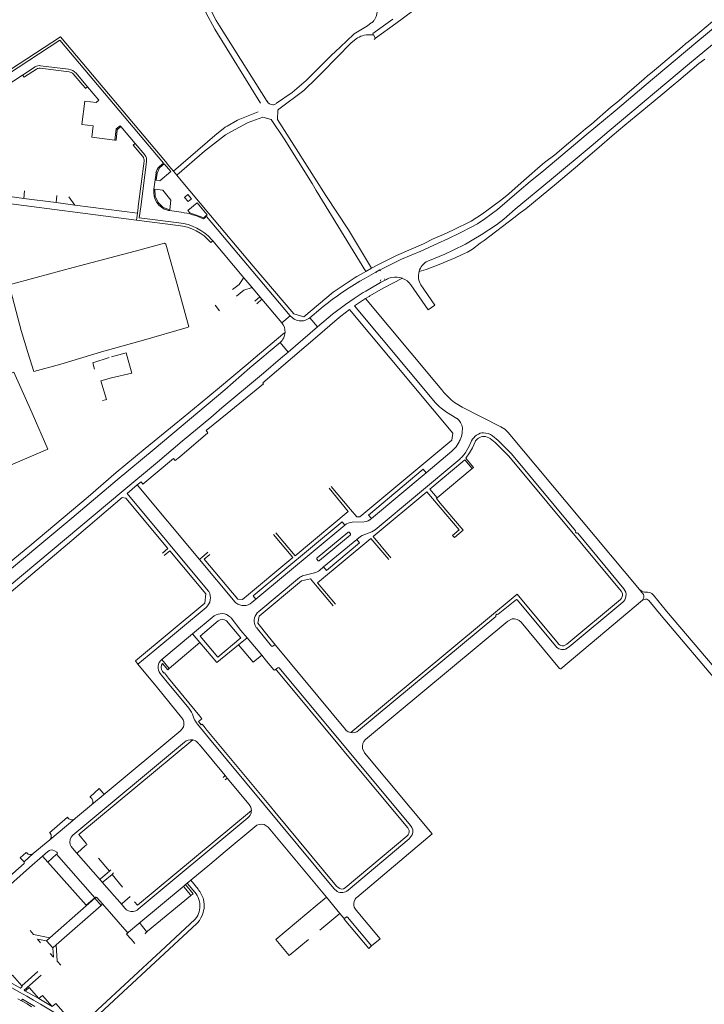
# Model space of a CAD drawing. Extents: x 145000 to 155000, y 457500 to 470000.
# Tile 287 of 548: x 148066 to 148358, y 465530 to 465950. Entities that reach past the tile are written whole.
import ezdxf

# ---------------------------------------------------------------- set-up
doc = ezdxf.new("R2010")
doc.units = 0
doc.header["$LTSCALE"] = 0.2
doc.header["$MEASUREMENT"] = 0
doc.layers.add('kant verharding', color=252, linetype='Continuous', lineweight=0)

msp = doc.modelspace()

# ---------------------------------------------------------------- linework, layer by layer
at = {"layer": 'kant verharding', "lineweight": 0}
for p, q in [((148225.33, 465949.8), (148216.74, 465943.62)), ((148151.43, 465946.88), (148171.68, 465914.74)), ((148214.48, 465946.94), (148216.14, 465948.17)), ((148217.94, 465941.64), (148226.54, 465947.94)), ((148216.74, 465943.62), (148217.08, 465943.04)), ((148217.08, 465943.04), (148217.82, 465941.81)), ((148217.31, 465941.18), (148217.94, 465941.64)), ((148217.82, 465941.81), (148217.94, 465941.64)), ((148200.67, 465935.86), (148205.57, 465940.45)), ((148067.4, 465925.91), (148072.77, 465929.41)), ((148073.35, 465928.49), (148068.23, 465925.16)), ((148087.18, 465927.27), (148074.84, 465928.87)), ((148075.07, 465929.94), (148086.97, 465928.42)), ((148067.4, 465925.91), (148059.9, 465921.03)), ((148093.08, 465921.61), (148089, 465926.45)), ((148090.21, 465926.7), (148095.05, 465920.95)), ((148190.32, 465925.58), (148191.07, 465926.33)), ((148094, 465920.53), (148093.08, 465921.61)), ((148095.05, 465920.95), (148099.87, 465915.22)), ((148099.87, 465915.22), (148098.72, 465914.23)), ((148159.34, 465906.81), (148167.91, 465910.33)), ((148163.54, 465905.67), (148169.92, 465908.04)), ((148106.73, 465898.2), (148107.35, 465903.01)), ((148107.35, 465903.01), (148108.99, 465904.36)), ((148108.99, 465904.36), (148109.31, 465903.98)), ((148109.31, 465903.98), (148115.37, 465896.8)), ((148106.73, 465898.2), (148107.24, 465898.13)), ((148115.37, 465896.8), (148119.55, 465891.85)), ((148118.73, 465891.14), (148115.38, 465895.08)), ((148116.74, 465869.85), (148119.2, 465889.28)), ((148120.24, 465888.93), (148117.75, 465869.72)), ((148127.46, 465888.34), (148125.81, 465886.92)), ((148127.77, 465888.1), (148130.58, 465884.78)), ((148129.83, 465887.22), (148128.28, 465889.05)), ((148131.72, 465884.97), (148129.83, 465887.22)), ((148124.29, 465884.22), (148123.39, 465877.26)), ((148130.58, 465884.78), (148125.92, 465880.87)), ((148131.72, 465884.97), (148133.16, 465883.26)), ((148135.08, 465880.97), (148133.16, 465883.26)), ((148146.85, 465866.96), (148135.08, 465880.97)), ((148031.91, 465874.96), (148116.01, 465864.05)), ((148061.96, 465874.09), (148067.88, 465873.33)), ((148067.88, 465873.33), (148068.16, 465876.5)), ((148067.88, 465873.33), (148081.63, 465871.55)), ((148081.63, 465871.55), (148081.92, 465874.64)), ((148087.05, 465874.02), (148089.72, 465870.52)), ((148081.63, 465871.55), (148086.66, 465870.9)), ((148086.66, 465870.9), (148089.72, 465870.52)), ((148089.72, 465870.52), (148116.39, 465867.09)), ((148116.39, 465867.09), (148116.69, 465869.44)), ((148116.69, 465869.44), (148116.74, 465869.85)), ((148146.09, 465866.31), (148141.83, 465871.39)), ((148116.01, 465864.05), (148116.39, 465867.09)), ((148130.04, 465868.11), (148135.01, 465867.45)), ((148144.6, 465864.58), (148145.83, 465865.57)), ((148145.83, 465865.57), (148181.53, 465823.3)), ((148116.01, 465864.05), (148133.77, 465861.79)), ((148147.62, 465854.48), (148148.48, 465855.21)), ((148148.04, 465855.73), (148148.48, 465855.21)), ((148148.48, 465855.21), (148161.81, 465839.41)), ((148209.95, 465840), (148212.86, 465841.66)), ((148212.86, 465841.66), (148213.83, 465842.21)), ((148213.04, 465838.98), (148218.11, 465841.86)), ((148213.83, 465842.21), (148216.2, 465843.55)), ((148218.11, 465841.86), (148219.79, 465842.82)), ((148218.25, 465841.55), (148218.11, 465841.86)), ((148219.79, 465842.82), (148219.99, 465842.43)), ((148239.6, 465843.08), (148236.51, 465842.12)), ((148161.81, 465839.41), (148165.17, 465835.41)), ((148199.87, 465833.3), (148209.32, 465839.58)), ((148213.04, 465838.98), (148211.21, 465838.08)), ((148220.3, 465837.56), (148222.07, 465838.52)), ((148221.78, 465838.97), (148222.07, 465838.52)), ((148222.07, 465838.52), (148222.56, 465838.79)), ((148165.17, 465835.41), (148168.62, 465831.34)), ((148166.38, 465829.48), (148168.62, 465831.34)), ((148168.62, 465831.34), (148169.48, 465830.32)), ((148187.35, 465822.79), (148199.87, 465833.3)), ((148213.72, 465830.65), (148215.19, 465831.5)), ((148213.74, 465833.79), (148215.46, 465834.83)), ((148215.19, 465831.5), (148215.57, 465831.73)), ((148149.52, 465827.85), (148151.43, 465825.42)), ((148167.25, 465828.43), (148169.48, 465830.32)), ((148169.48, 465830.32), (148177.97, 465820.27)), ((148208.9, 465827.47), (148213.72, 465830.65)), ((148208.9, 465827.47), (148243.47, 465786.17)), ((148177.97, 465820.27), (148181.53, 465823.3)), ((148187.35, 465822.79), (148183.07, 465824.08)), ((148189.96, 465822.43), (148194.55, 465826.34)), ((148250.89, 465773.21), (148206.89, 465825.89)), ((148193.13, 465818.57), (148189.96, 465822.43)), ((148178.4, 465815.4), (148179.35, 465816.18)), ((148180.71, 465807.73), (148193.13, 465818.57)), ((148164.37, 465801), (148177.26, 465811.87)), ((148177.26, 465811.87), (148180.71, 465807.73)), ((148113.97, 465798.82), (148112.48, 465804.32)), ((148154.59, 465781.55), (148170.12, 465794.29)), ((148246.2, 465791.73), (148247.13, 465790.6)), ((148101.42, 465787.07), (148102.68, 465787.4)), ((148103.11, 465787.62), (148102.68, 465787.4)), ((148217.75, 465731.98), (148253.83, 465762.14)), ((148259.77, 465758.6), (148256.44, 465762.58)), ((148216.2, 465736.75), (148239.56, 465756.25)), ((148244.23, 465745.59), (148259.17, 465758.11)), ((148259.77, 465758.6), (148259.17, 465758.11)), ((148116.32, 465751.1), (148111.93, 465747.44)), ((148111.93, 465747.44), (148146.57, 465705.97)), ((148142.78, 465719.36), (148116.32, 465751.1)), ((148206.33, 465739.83), (148198.12, 465749.7)), ((148199.05, 465750.45), (148207.23, 465740.66)), ((148239.88, 465748.25), (148216.88, 465729.09)), ((148241.13, 465749.27), (148244.23, 465745.59)), ((148183.61, 465720.93), (148206.33, 465739.83)), ((148213.11, 465735.4), (148207.96, 465735.19)), ((148204.86, 465733.96), (148166.92, 465702.42)), ((148175.39, 465730.74), (148183.61, 465720.93)), ((148193.09, 465720), (148206.16, 465730.89)), ((148206.87, 465730.8), (148207.18, 465730.44)), ((148174.44, 465729.96), (148182.66, 465720.14)), ((148215.96, 465728.29), (148193.24, 465709.37)), ((148207.12, 465729.72), (148194.06, 465718.83)), ((148209.89, 465727.88), (148195.78, 465716.13)), ((148223.54, 465719.27), (148215.96, 465728.29)), ((148216.88, 465729.09), (148224.48, 465720.04)), ((148146.41, 465722.38), (148144.68, 465720.94)), ((148144.08, 465720.44), (148142.78, 465719.36)), ((148142.78, 465719.36), (148158.04, 465701.16)), ((148144.68, 465720.94), (148144.08, 465720.44)), ((148144.86, 465719.48), (148147.23, 465721.47)), ((148159.14, 465702.42), (148144.86, 465719.48)), ((148193.33, 465718.91), (148193.03, 465719.28)), ((148195.78, 465716.13), (148194.01, 465714.67)), ((148185.5, 465711.59), (148168.09, 465697.11)), ((148191.97, 465713.63), (148187.29, 465712.45)), ((148192.35, 465708.53), (148199.88, 465699.55)), ((148193.24, 465709.37), (148200.8, 465700.32)), ((148330.56, 465706.52), (148331.41, 465705.45)), ((148165.16, 465700.93), (148166.92, 465702.42)), ((148332.44, 465703.1), (148331.89, 465701.93)), ((148332.66, 465702.28), (148331.89, 465701.93)), ((148145.64, 465698.89), (148123.74, 465680.64)), ((148149.16, 465695.27), (148139.9, 465687.56)), ((148167.58, 465689.69), (148167.25, 465690.1)), ((148126.76, 465676.62), (148139.9, 465687.56)), ((148142.97, 465683.91), (148139.9, 465687.56)), ((148159.47, 465682.94), (148163.12, 465685.95)), ((148169.38, 465678.49), (148163.12, 465685.95)), ((148116.6, 465674.73), (148123.74, 465680.64)), ((148129.86, 465672.78), (148142.97, 465683.91)), ((148175.25, 465682.75), (148205.1, 465646.75)), ((148115.52, 465676.04), (148116.6, 465674.73)), ((148126.76, 465676.62), (148129.86, 465672.78)), ((148169.38, 465678.49), (148171.46, 465675.96)), ((148116.6, 465674.73), (148124.91, 465664.55)), ((148175.8, 465672.02), (148175.39, 465672.51)), ((148175.8, 465672.02), (148203.24, 465639.04)), ((148128.55, 465667.73), (148126.11, 465670.71)), ((148138.29, 465655.85), (148128.55, 465667.73)), ((148129.68, 465668.71), (148142.99, 465652.51)), ((148124.91, 465664.55), (148135.15, 465651.99)), ((148140.41, 465651.71), (148140.13, 465652.45)), ((148145.26, 465647.52), (148145.45, 465647.28)), ((148145.45, 465647.28), (148173.1, 465613.98)), ((148091.42, 465602.01), (148139.93, 465642.33)), ((148134.84, 465646.39), (148102.54, 465619.45)), ((148136.39, 465641.42), (148088.76, 465601.69)), ((148153.8, 465627.15), (148142.63, 465640.59)), ((148203.24, 465639.04), (148205.18, 465636.72)), ((148212.38, 465638.7), (148213.29, 465636.89)), ((148213.29, 465636.89), (148242.16, 465602.3)), ((148153.8, 465627.15), (148152.92, 465626.33)), ((148154.71, 465626.05), (148153.78, 465625.29)), ((148154.71, 465626.05), (148153.8, 465627.15)), ((148164.08, 465614.79), (148154.71, 465626.05)), ((148099.99, 465621.67), (148096.14, 465618.13)), ((148101.78, 465619.6), (148099.99, 465621.67)), ((148096.14, 465618.13), (148096.25, 465618)), ((148096.25, 465618), (148096.86, 465617.34)), ((148096.77, 465614.63), (148102.54, 465619.45)), ((148096.77, 465614.63), (148090, 465608.98)), ((148173.1, 465613.98), (148175.02, 465611.67)), ((148086.56, 465609.38), (148078.9, 465602.75)), ((148086.84, 465609.05), (148086.56, 465609.38)), ((148090, 465608.98), (148089.63, 465608.68)), ((148078.93, 465599.71), (148089.63, 465608.68)), ((148153.84, 465594.8), (148166.45, 465605.31)), ((148170.47, 465606.25), (148172.1, 465605.14)), ((148172.1, 465605.14), (148196.98, 465575.27)), ((148078.9, 465602.75), (148079.14, 465602.54)), ((148094.65, 465598.06), (148091.42, 465602.01)), ((148078.93, 465599.71), (148071.95, 465593.91)), ((148068.07, 465590.31), (148071.95, 465593.91)), ((148069.16, 465594.18), (148068.95, 465594.36)), ((148075.88, 465592.85), (148070.36, 465587.96)), ((148075.88, 465592.85), (148078.17, 465594.83)), ((148078.18, 465590.27), (148075.88, 465592.85)), ((148078.18, 465590.27), (148081.86, 465593.57)), ((148098.19, 465575.05), (148081.86, 465593.57)), ((148090.22, 465594.28), (148100.57, 465582.53)), ((148147.23, 465589.28), (148153.84, 465594.8)), ((148070.36, 465587.96), (148040.92, 465561.9)), ((148099.77, 465591.91), (148104.38, 465586.4)), ((148139.09, 465582.5), (148147.23, 465589.28)), ((148104.38, 465586.4), (148100.62, 465583.11)), ((148105.54, 465585.03), (148101.79, 465581.8)), ((148104.38, 465586.4), (148105.07, 465586.95)), ((148105.54, 465585.03), (148106.22, 465585.6)), ((148110.06, 465579.5), (148105.54, 465585.03)), ((148101.14, 465581.84), (148100.57, 465582.53)), ((148101.14, 465581.84), (148109.85, 465571.99)), ((148116.93, 465564.03), (148136.34, 465580.15)), ((148136.89, 465580.63), (148136.34, 465580.15)), ((148137.63, 465581.28), (148136.89, 465580.63)), ((148139.09, 465582.5), (148137.63, 465581.28)), ((148137.63, 465581.28), (148140.86, 465577.48)), ((148139.09, 465582.5), (148142.23, 465578.7)), ((148201.3, 465580.01), (148202, 465579.36)), ((148098.2, 465574.8), (148098.72, 465575.35)), ((148113.28, 465575.64), (148109.88, 465572.59)), ((148138.99, 465575.93), (148120.69, 465560.76)), ((148196.98, 465575.27), (148193.05, 465572)), ((148202.76, 465568.34), (148196.98, 465575.27)), ((148201.51, 465577.72), (148200.19, 465578.96)), ((148081.73, 465554.94), (148100.85, 465571.8)), ((148100.85, 465571.8), (148098.2, 465574.8)), ((148101.48, 465572.42), (148100.85, 465571.8)), ((148111.04, 465570.61), (148109.85, 465571.99)), ((148194.23, 465561.27), (148202.76, 465568.34)), ((148204.39, 465566.38), (148202.76, 465568.34)), ((148205.34, 465566.75), (148204.89, 465566.35)), ((148141.74, 465564.07), (148093.98, 465519.87)), ((148112.54, 465560.36), (148116.93, 465564.03)), ((148216.15, 465554.48), (148205.95, 465566.71)), ((148079.05, 465557.9), (148077.6, 465556.65)), ((148077.6, 465556.65), (148080.33, 465553.71)), ((148080.33, 465553.71), (148081.73, 465554.94)), ((148115.23, 465555.56), (148113.63, 465557.36)), ((148177.6, 465554.62), (148181.12, 465550.39)), ((148181.12, 465550.39), (148189.37, 465557.24)), ((148215.01, 465553.42), (148216.15, 465554.48)), ((148219.89, 465557.54), (148216.15, 465554.48)), ((148067.02, 465537.46), (148073.93, 465543.54)), ((148075.32, 465542.01), (148068.1, 465535.65)), ((148066.45, 465536.53), (148060.62, 465539.81)), ((148068.01, 465535.57), (148068.1, 465535.65)), ((148068.33, 465535.38), (148068.01, 465535.57)), ((148066.92, 465531.07), (148065.34, 465531.96)), ((148066.92, 465531.07), (148067.35, 465531.82)), ((148067.35, 465531.82), (148072.55, 465528.69))]:
    msp.add_line(p, q, dxfattribs=at)
at = {"layer": 'kant verharding', "lineweight": 0, "flags": 128}
for points in [[(148168.81, 465914.02), (148149.38, 465945.57), (148145.53, 465952.57), (148142.19, 465961.5), (148138.01, 465974.39), (148113.82, 466046.16)], [(148226.54, 465947.94), (148240.85, 465958.67), (148256.41, 465970.05), (148266.1, 465977.38), (148267.24, 465978.47), (148268.71, 465980.05)], [(148244.34, 465854.14), (148248.74, 465856.08), (148254.05, 465858.66), (148258.48, 465860.89), (148261.4, 465862.48), (148264.51, 465864.6), (148269.98, 465868.65), (148279.15, 465876.53), (148283.92, 465880.54), (148289.78, 465885.26), (148307.79, 465900.43), (148320.21, 465910.74), (148333.42, 465921.91), (148354.57, 465939.69), (148364.57, 465947.99), (148387.24, 465966.67), (148390.18, 465969.67), (148391.25, 465971.34), (148391.58, 465972.51)], [(148240.9, 465846.88), (148247.47, 465849.49), (148251.07, 465851.22), (148256.26, 465853.85), (148259.91, 465855.91), (148263.01, 465857.73), (148269.48, 465862.09), (148272.67, 465864.48), (148277.54, 465868.81), (148292.95, 465881.52), (148309.87, 465895.55), (148317.62, 465902.13), (148351.82, 465930.83), (148361.69, 465938.93), (148379.02, 465953.64), (148385.1, 465958.68), (148388.11, 465961.35), (148388.99, 465961.92), (148390.13, 465962.48), (148391.78, 465962.94), (148392.96, 465963.1), (148395.04, 465963.01)], [(148205.57, 465940.45), (148208.86, 465943.52), (148214.48, 465946.94)], [(148242.51, 465856.05), (148246.91, 465857.93), (148251.24, 465859.86), (148258.74, 465863.66), (148263.5, 465866.79), (148271.88, 465872.93), (148274.78, 465875.28), (148280.01, 465879.96), (148284.66, 465883.99), (148287.14, 465886.19), (148290.07, 465888.61), (148294.41, 465891.99), (148300.27, 465896.96), (148305.47, 465901.26), (148307.44, 465902.97), (148310.07, 465905.07), (148318.43, 465912.34), (148320.83, 465914.22), (148332.55, 465924.28), (148334.17, 465925.81), (148335.18, 465926.68), (148338.61, 465929.45), (148348.71, 465938.05), (148350.31, 465939.38), (148351.29, 465940.07), (148354.45, 465942.69), (148356.24, 465944.23), (148361.72, 465948.75)], [(148128.28, 465889.05), (148083.48, 465942.22), (148030.11, 465907.47)], [(148033.85, 465908.61), (148083.29, 465940.8), (148127.46, 465888.34)], [(148210.24, 465941.83), (148207.53, 465939.7), (148195.25, 465927.14)], [(148191.07, 465926.33), (148199.26, 465934.54), (148200.67, 465935.86)], [(148358.37, 465932.78), (148355.88, 465930.91), (148347.34, 465923.61), (148344.94, 465921.69), (148341.35, 465918.62), (148336.4, 465914.47), (148324.31, 465904.53), (148318.95, 465900.08), (148313.37, 465895.26), (148306.52, 465889.4), (148305.11, 465888.14), (148295.11, 465879.63), (148282.1, 465868.93), (148279.65, 465867.13), (148277, 465864.98), (148264.29, 465855.43), (148262.6, 465854.2), (148259.29, 465851.7), (148257.12, 465850.35), (148254.68, 465849.2), (148251.89, 465847.93), (148245.13, 465845.2), (148239.6, 465843.08)], [(148068.23, 465925.16), (148068, 465925.01), (148067.4, 465925.91)], [(148175.73, 465913.89), (148182.41, 465918.5), (148188.35, 465923.6), (148190.32, 465925.58)], [(148195.25, 465927.14), (148192.82, 465924.65), (148187.28, 465919.34), (148176.69, 465911.38), (148176.27, 465911.03)], [(148095.05, 465920.95), (148094.22, 465920.27), (148094, 465920.53)], [(148098.72, 465914.23), (148093.95, 465914.83), (148092.68, 465904.92), (148097.47, 465904.33)], [(148169.92, 465908.04), (148173.46, 465907.06), (148178.9, 465898.78), (148190.97, 465879.75), (148192.6, 465876.67), (148213.83, 465842.21)], [(148176.27, 465911.03), (148176.1, 465907.05), (148196.76, 465874.57), (148206.4, 465859.89), (148216.2, 465843.55)], [(148097.47, 465904.33), (148096.87, 465899.5), (148106.73, 465898.2)], [(148107.24, 465898.13), (148107.76, 465902.58), (148109.31, 465903.98)], [(148131.72, 465884.97), (148149.33, 465900.17), (148153.84, 465903.75), (148154.6, 465904.18)], [(148154.6, 465904.18), (148159.03, 465906.68), (148159.34, 465906.81)], [(148156.5, 465901.89), (148163.33, 465905.59), (148163.54, 465905.67)], [(148133.16, 465883.26), (148145.02, 465893.46), (148145.04, 465893.51), (148153.97, 465900.52), (148156.5, 465901.89)], [(148115.38, 465895.08), (148114.53, 465896.09), (148115.37, 465896.8)], [(148125.92, 465880.87), (148124.32, 465881.13), (148124.82, 465884.16), (148125.8, 465886.35), (148127.77, 465888.1)], [(148127.13, 465876.81), (148123.85, 465877.25), (148123.97, 465874.25), (148125.15, 465871.56), (148127.36, 465869.52), (148130.13, 465868.5), (148130.64, 465872.61), (148127.13, 465876.81)], [(148137.96, 465871.96), (148139.37, 465873.14), (148137.84, 465874.94), (148136.41, 465873.79), (148137.96, 465871.96)], [(148117.75, 465869.72), (148117.14, 465865.04), (148134.05, 465862.9)], [(148141.83, 465871.39), (148137.85, 465868.15), (148138.65, 465867.16), (148144.66, 465865.11), (148145.58, 465865.87)], [(148145.58, 465865.87), (148146.1, 465866.3), (148146.09, 465866.31)], [(148183.07, 465824.08), (148165.78, 465844.41), (148146.85, 465866.96)], [(148115.4, 465850.9), (148127.92, 465854.31), (148128.42, 465853.83), (148133.12, 465837.2), (148138.23, 465818.54), (148137.58, 465818.27), (148119, 465812.86), (148101, 465807.85), (148083.7, 465802.69), (148072.22, 465799.48), (148069.61, 465807.68), (148066.83, 465816.97), (148061.65, 465836.49), (148073.17, 465839.54), (148088.99, 465843.83), (148115.4, 465850.9)], [(148216.2, 465843.55), (148218.58, 465844.91), (148226.93, 465849.05), (148238.41, 465854), (148242.51, 465856.05)], [(148219.79, 465842.82), (148220.5, 465843.22), (148228.98, 465847.36), (148237.29, 465850.88), (148244.34, 465854.14)], [(148209.32, 465839.58), (148209.95, 465840), (148209.95, 465840)], [(148156.95, 465834.43), (148159.82, 465836.68), (148161.5, 465839.15), (148161.81, 465839.41)], [(148203.42, 465833), (148206.74, 465835.26), (148211.21, 465838.08)], [(148215.46, 465834.83), (148220, 465837.4), (148220.3, 465837.56)], [(148215.57, 465831.73), (148221.2, 465835.03), (148229.43, 465839.25)], [(148237.32, 465836.45), (148243.26, 465827.76), (148240.43, 465825.78), (148233.03, 465836.53)], [(148158.64, 465831.69), (148161.79, 465834.21), (148162.24, 465834.35)], [(148162.24, 465834.35), (148164.88, 465835.14), (148165.17, 465835.41)], [(148193.13, 465818.57), (148199.51, 465823.95), (148205.18, 465828.12), (148208.89, 465830.68), (148212.67, 465833.14), (148213.74, 465833.79)], [(148213.72, 465830.65), (148243.27, 465795.28), (148246.2, 465791.73)], [(148206.89, 465825.89), (148203.13, 465823.04), (148200.64, 465821), (148194.12, 465815.49), (148169.8, 465794.71), (148170.12, 465794.29)], [(148013.71, 465677.47), (148021.34, 465684.09), (148029.39, 465690.77), (148036.59, 465696.8), (148037.93, 465697.96), (148048.79, 465707.05), (148059.2, 465715.91), (148070.46, 465725.17), (148095.29, 465746.11), (148107.33, 465756.37), (148119.71, 465766.73), (148132.08, 465776.76), (148135.9, 465779.92), (148143.17, 465785.83), (148151.35, 465792.62), (148162.82, 465802.21), (148166.58, 465805.53), (148178.4, 465815.4)], [(148180.71, 465807.73), (148177.36, 465805.01), (148170.11, 465798.78), (148152.41, 465784.02), (148147.64, 465779.87), (148135.41, 465769.76), (148124.86, 465760.81), (148109.78, 465748.25), (148055.43, 465702.8), (148038.08, 465688.24), (148027.21, 465679.02), (148020.42, 465673.51), (148013, 465667.23)], [(148105.33, 465805.83), (148111.53, 465807.51), (148112.48, 465804.32)], [(148104.26, 465805.49), (148097.3, 465803.23), (148098.05, 465800.53)], [(148007.82, 465775.22), (148018.8, 465779.91), (148036.98, 465787.95), (148047.24, 465792.35), (148063.58, 465799.25), (148071.51, 465781.71), (148078.13, 465766.34), (148056.1, 465756.94), (148017.87, 465740.03), (148010.37, 465757.27), (148003.26, 465773.27)], [(148014, 465674.63), (148054.01, 465708.38), (148088.38, 465736.9), (148107.75, 465753.28), (148123.51, 465766.31), (148153.69, 465791.67), (148164.37, 465801)], [(148103.11, 465787.62), (148100.74, 465795.51), (148105.36, 465796.76), (148113.97, 465798.82)], [(148252.3, 465785.81), (148254.89, 465784.29), (148271.46, 465775.97)], [(148154.59, 465781.55), (148145.73, 465774.29), (148146.42, 465773.3), (148134.35, 465763.02), (148132.43, 465761.59), (148131.69, 465762.42), (148118.68, 465751.47)], [(148245.98, 465783.84), (148248.24, 465782.21), (148252.67, 465779.44), (148252.73, 465779.39)], [(148252.73, 465779.39), (148253.13, 465779.07), (148253.55, 465778.66), (148253.93, 465778.21), (148254.25, 465777.71), (148254.52, 465777.19), (148254.73, 465776.65), (148254.88, 465776.09), (148254.97, 465775.53), (148255, 465774.96), (148254.96, 465774.1), (148254.86, 465773.24), (148254.73, 465772.53), (148254.55, 465771.83), (148254.3, 465771.05), (148253.99, 465770.29), (148253.81, 465769.91)], [(148207.23, 465740.66), (148209.9, 465737.47), (148211.31, 465737.47), (148250.52, 465770.24), (148250.89, 465773.21)], [(148256.74, 465765.62), (148257.94, 465767.72), (148258.94, 465769.88), (148259.33, 465770.61), (148259.82, 465771.28), (148260.4, 465771.88), (148261.06, 465772.39), (148261.8, 465772.81), (148262.58, 465773.14), (148263.29, 465773.31), (148264.01, 465773.36), (148265.04, 465773.27), (148266.05, 465773.02)], [(148266.05, 465773.02), (148267, 465772.6), (148267.87, 465772.04)], [(148271.46, 465775.97), (148273.07, 465774.84), (148274.5, 465773.45), (148330.56, 465706.52)], [(148253.81, 465769.91), (148253.63, 465769.53), (148253.23, 465768.79), (148252.78, 465768.09), (148252.29, 465767.41), (148250.49, 465765.46), (148239.56, 465756.25)], [(148256.44, 465762.58), (148257.99, 465764.82), (148259.32, 465766.97), (148260.38, 465769.47), (148260.65, 465769.94), (148260.99, 465770.38), (148261.38, 465770.76), (148261.82, 465771.08), (148262.4, 465771.4), (148263.02, 465771.63), (148263.58, 465771.75), (148264.16, 465771.78), (148264.87, 465771.71), (148265.55, 465771.53), (148266.2, 465771.24), (148266.8, 465770.86)], [(148266.8, 465770.86), (148268.99, 465769.19), (148272.35, 465765.84)], [(148267.87, 465772.04), (148270.24, 465770.05), (148275.91, 465764.33), (148303.29, 465731.57)], [(148272.35, 465765.84), (148274.81, 465763.37), (148322.74, 465705.79), (148323.3, 465704.76)], [(148259.17, 465758.11), (148256.05, 465761.79), (148241.13, 465749.27)], [(148239.56, 465756.25), (148238.28, 465757.78), (148214.92, 465738.28), (148216.2, 465736.75)], [(148118.68, 465751.47), (148117.91, 465752.43), (148116.32, 465751.1)], [(148250.81, 465729.6), (148253.58, 465731.92), (148239.88, 465748.25)], [(148016.76, 465664.71), (148015.94, 465665.95), (148025.26, 465673.51), (148025.1, 465673.71), (148038.48, 465685.21), (148053.13, 465697.7), (148088.36, 465727.44), (148109.9, 465745.7)], [(148109.9, 465745.7), (148111.42, 465745.49), (148129.37, 465724), (148127.02, 465722.04)], [(148245.58, 465743.36), (148243.91, 465745.34), (148244.23, 465745.59)], [(148250.81, 465729.6), (148251.59, 465728.66), (148255.32, 465731.78), (148245.58, 465743.36)], [(148166.92, 465702.42), (148165.71, 465703.86), (148203.65, 465735.41), (148204.86, 465733.96)], [(148209.89, 465727.88), (148211.52, 465729.19), (148212.21, 465729.54), (148216.43, 465731.18), (148217.12, 465731.53), (148217.75, 465731.98)], [(148303.27, 465730.99), (148303.64, 465730.55), (148303.92, 465730.64), (148304.19, 465730.49), (148323.93, 465706.79), (148324.67, 465705.41), (148324.81, 465704.5), (148324.77, 465703.58), (148324.6, 465702.87), (148324.26, 465702.13), (148323.89, 465701.6), (148323.43, 465701.15), (148300.54, 465682.01), (148298.99, 465681.1)], [(148195.78, 465716.13), (148196.99, 465714.67), (148211.11, 465726.45), (148209.89, 465727.88)], [(148127.81, 465721.09), (148130.16, 465723.05), (148145.56, 465704.63)], [(148182.66, 465720.14), (148161.13, 465702.2), (148159.14, 465702.42)], [(148167.73, 465692.13), (148168.29, 465695.09), (148186.4, 465710.16), (148190.17, 465711.13), (148192.35, 465708.53)], [(148330.56, 465706.52), (148331.59, 465705.77), (148332.1, 465705.58), (148332.62, 465705.45), (148333.01, 465705.4), (148334.01, 465705.41), (148335.01, 465705.28), (148335.85, 465704.77), (148336.43, 465704.25), (148336.49, 465704.17)], [(148145.56, 465704.63), (148145.14, 465700.66), (148115.52, 465676.04)], [(148295.92, 465683.39), (148278.37, 465704.56), (148207.34, 465645.51)], [(148294.79, 465682.31), (148278.32, 465702.16), (148278.05, 465702.31), (148270.26, 465695.94), (148269.93, 465695.84), (148269.7, 465695.99), (148269.25, 465695.61), (148269.32, 465695.3), (148269.19, 465695.03), (148210.73, 465646.38)], [(148331.89, 465701.93), (148296.96, 465672.73), (148296.71, 465672.67), (148296.45, 465672.77), (148280.04, 465692.57)], [(148322.4, 465702.29), (148299.52, 465683.22), (148298.3, 465682.54)], [(148506.97, 465562.1), (148496.98, 465569.82), (148490.53, 465573.12), (148481.26, 465579.98), (148472.1, 465588.2), (148426.05, 465635.39), (148423.6, 465637.67), (148421.17, 465639.16), (148419.64, 465639.78), (148418.07, 465640.3), (148416.83, 465640.62), (148393.46, 465644.36), (148390.01, 465645.13), (148385.66, 465646.3), (148383.38, 465647.29), (148380.13, 465649.16), (148376.85, 465651.94), (148374.48, 465654.48), (148339.78, 465695.42), (148334.47, 465701.85)], [(148336.49, 465704.17), (148342.08, 465697.32), (148376.2, 465657.13), (148379.5, 465653.65), (148383.44, 465650.68), (148385.4, 465649.68), (148388.93, 465648.45), (148392.83, 465647.6), (148416.87, 465643.87), (148419.67, 465643.25), (148423.02, 465641.95), (148425.94, 465639.75), (148428.38, 465637.41), (148474.13, 465590.54), (148483.65, 465581.91), (148491.59, 465576.07), (148500.24, 465571.66), (148509.37, 465564.65)], [(148154.38, 465693.12), (148160.5, 465685.88), (148150.6, 465677.73), (148143.14, 465686.68), (148150.77, 465693.1)], [(148156.3, 465694.38), (148160.54, 465689.04), (148163.12, 465685.95)], [(148276.18, 465693.96), (148274.42, 465693.08), (148213.72, 465642.52)], [(148175.25, 465682.75), (148175, 465682.89), (148174.74, 465682.78), (148174.13, 465682.35), (148173.84, 465682.24), (148173.51, 465682.41), (148167.58, 465689.69)], [(148167.73, 465692.13), (148172.16, 465686.55), (148175.25, 465682.75)], [(148159.47, 465682.94), (148150.24, 465675.37), (148142.97, 465683.91)], [(148169.38, 465678.49), (148165.72, 465675.46), (148159.47, 465682.94)], [(148171.46, 465675.96), (148174.52, 465672.24), (148174.78, 465672.09)], [(148129.86, 465672.78), (148129.3, 465672.32), (148127.1, 465674.99)], [(148174.78, 465672.09), (148175.05, 465672.17), (148175.39, 465672.51)], [(148175.39, 465672.51), (148176.27, 465673.18), (148176.54, 465673.32), (148176.86, 465673.16), (148232.8, 465605.92)], [(148127.11, 465671.61), (148127.78, 465670.85), (148127.87, 465670.91), (148129.68, 465668.71)], [(148142.99, 465652.51), (148143.89, 465651.42), (148142.44, 465650.24), (148143.6, 465648.84), (148143.93, 465649.11), (148145.26, 465647.52)], [(148200.19, 465578.96), (148147.15, 465642.82), (148142.05, 465649.02)], [(148205.18, 465636.72), (148231.72, 465604.82), (148231.9, 465604.59), (148232.04, 465604.33)], [(148164.97, 465612.31), (148164.93, 465613.01), (148164.74, 465613.7), (148164.08, 465614.79)], [(148164.97, 465612.31), (148116.46, 465571.83), (148115.18, 465573.36)], [(148164.97, 465612.31), (148164.92, 465611.77), (148164.82, 465611.24), (148164.67, 465610.77), (148164.47, 465610.31), (148164.05, 465609.67), (148163.49, 465609.14), (148116.68, 465570.13)], [(148175.02, 465611.67), (148201.3, 465580.01)], [(148204.96, 465579.28), (148231.36, 465601.34), (148231.81, 465601.94)], [(148233.54, 465601.82), (148232.26, 465600.2), (148206.21, 465578.32)], [(148242.16, 465602.3), (148210, 465575.2), (148209.7, 465575), (148209.45, 465574.75), (148209.35, 465574.63)], [(148087.7, 465597.7), (148088.09, 465596.89), (148088.61, 465596.16), (148090.22, 465594.28)], [(148090.78, 465594.27), (148094.13, 465597.17), (148094.86, 465597.82)], [(148068.95, 465594.36), (148066.37, 465592.13), (148068.07, 465590.31)], [(148081, 465595.09), (148081.97, 465594.53), (148082.15, 465594.33), (148082.2, 465594), (148082.07, 465593.76), (148081.86, 465593.57)], [(148068.07, 465590.31), (148068.1, 465589.86), (148068, 465589.62), (148038.68, 465563.78)], [(148098.19, 465575.05), (148094.54, 465571.85), (148078.18, 465590.27)], [(148138.99, 465575.93), (148139.04, 465576.19), (148138.93, 465576.43), (148136.31, 465579.62)], [(148136.89, 465580.63), (148140.1, 465576.74), (148139.33, 465576.1), (148138.99, 465575.93)], [(148098.72, 465575.35), (148098.4, 465575.23), (148098.19, 465575.05)], [(148101.48, 465572.42), (148098.98, 465575.22), (148098.72, 465575.35)], [(148079.05, 465557.9), (148094.5, 465571.55), (148098.2, 465574.8)], [(148101.48, 465572.42), (148111.99, 465560.43), (148112.27, 465560.3), (148112.54, 465560.36)], [(148144.54, 465574.26), (148144.74, 465573.31), (148144.84, 465572.34), (148144.85, 465571.37), (148144.77, 465570.41), (148144.61, 465569.54), (148144.38, 465568.7), (148143.95, 465567.54), (148143.44, 465566.42), (148142.81, 465565.33), (148142.04, 465564.34), (148141.74, 465564.07)], [(148193.05, 465572), (148175.39, 465557.28), (148177.6, 465554.62)], [(148209.35, 465574.63), (148209.23, 465574.46), (148209.07, 465574.15), (148208.83, 465573.4), (148208.72, 465572.64), (148208.74, 465571.86), (148208.88, 465571.09), (148209.71, 465569.76)], [(148142.97, 465570.8), (148142.85, 465569.92), (148142.66, 465569.06), (148142.41, 465568.28), (148142.09, 465567.52), (148141.83, 465567.02), (148141.17, 465566.11), (148140.79, 465565.7), (148126.29, 465552.24)], [(148209.71, 465569.76), (148209.71, 465569.76), (148219.89, 465557.54)], [(148120.69, 465560.76), (148120.4, 465560.66), (148120.13, 465560.78), (148117.51, 465563.99)], [(148204.39, 465566.38), (148204.61, 465565.97), (148215.01, 465553.42)], [(148079.05, 465557.9), (148072.05, 465559.31), (148070.62, 465561.03)], [(148113.63, 465557.36), (148111.77, 465559.45), (148111.72, 465559.52), (148112.54, 465560.36)], [(148120.69, 465560.76), (148119.65, 465559.74), (148119.78, 465559.6)], [(148122.13, 465500), (148097.41, 465515.76), (148080.75, 465526.25), (148077.87, 465527.96), (148074.99, 465529.66), (148072.09, 465531.34), (148069.19, 465533.02), (148066, 465534.84), (148062.81, 465536.65), (148060.79, 465537.78), (148058.77, 465538.9), (148057.35, 465539.66), (148055.93, 465540.42), (148051.7, 465542.64), (148049.03, 465544.01), (148046.35, 465545.36), (148029.75, 465554.39)], [(148075.07, 465555.84), (148073.75, 465557.44), (148077.6, 465556.65)], [(148083.74, 465546.22), (148082.11, 465547.94), (148081.73, 465554.94)], [(148079.11, 465551.27), (148080.51, 465549.71), (148080.33, 465553.71)], [(148126.29, 465552.24), (148099.31, 465527.18), (148092.72, 465521.14)], [(148060.62, 465539.81), (148060.81, 465540), (148063.03, 465541.96), (148067.02, 465537.46)], [(148067.02, 465537.46), (148067.23, 465537.22), (148066.45, 465536.53)], [(148074.35, 465532.03), (148070.22, 465536.8), (148068.72, 465535.48), (148068.6, 465535.62), (148068.33, 465535.38)], [(148068.33, 465535.38), (148072.14, 465533.22), (148074.35, 465532.03)], [(148080.03, 465528.66), (148075.89, 465533.38), (148074.35, 465532.03)], [(148071.18, 465528.58), (148069.29, 465529.76), (148066.92, 465531.07)], [(148080.03, 465528.66), (148077.2, 465530.36), (148074.35, 465532.03)], [(148085.66, 465525.25), (148081.55, 465529.98), (148080.03, 465528.66)]]:
    msp.add_lwpolyline(points, dxfattribs=at)
at = {"layer": 'kant verharding', "lineweight": 0}
for centre, radius, start, end in [((148193.39, 465974.26), 50.1, 200.234, 213.1239), ((148212.37, 465953.21), 6.29, 321.4059, 32.4673), ((148212.38, 465953.2), 6.27, 306.7872, 321.4407), ((148074.68, 465926.37), 2.51, 86.4511, 122.1636), ((148086.85, 465924.12), 3.17, 47.4043, 84.0879), ((148174.02, 465915.84), 2.59, 205.0786, 272.6323), ((148174.06, 465915.5), 2.25, 272.0555, 279.1275), ((148174.03, 465915.83), 2.59, 278.718, 311.2249), ((148116.51, 465889.59), 2.71, 353.4618, 34.9004), ((148128.37, 465883.7), 4.12, 128.484, 172.732), ((148131.28, 465876), 7.99, 170.9275, 255.3524), ((148131.31, 465876.17), 8.16, 255.4341, 261.0511), ((148243.36, 465840.21), 7.12, 164.4122, 211.8819), ((148226.48, 465831.59), 8.2, 37.0434, 68.9475), ((148268.69, 465808.66), 28.12, 219.9522, 234.3665), ((148254.11, 465795.11), 13.89, 219.9974, 234.1467), ((148245.4, 465772.13), 13.08, 319.524, 330.1477), ((148245.43, 465772.11), 13.04, 310.1097, 319.4761), ((148208, 465730.6), 4.59, 90.3966, 133.0406), ((148188.36, 465707.89), 4.69, 103.1735, 127.6914), ((148161.49, 465704.58), 4.87, 224.7719, 230.0823), ((148333.29, 465700.88), 1.53, 39.572, 114.208), ((148161.72, 465704.83), 5.2, 229.8631, 311.3849), ((148171.27, 465693.18), 5.06, 128.8975, 203.0254), ((148152.23, 465690.82), 5.41, 47.9653, 124.5849), ((148152.24, 465690.83), 5.4, 41.1544, 47.9612), ((148276.88, 465689.85), 4.17, 40.8442, 99.7033), ((148171.14, 465693.11), 4.91, 202.938, 210.3597), ((148171.17, 465693.11), 4.94, 210.1025, 217.4842), ((148129.41, 465673.31), 2.85, 143.8701, 216.469), ((148130.2, 465649.27), 10.43, 17.7067, 39.1152), ((148208.32, 465649.74), 4.4, 222.9444, 227.0556), ((148139.13, 465638.13), 4.28, 79.167, 129.8322), ((148139.12, 465638.12), 4.3, 55.7264, 79.1451), ((148208.11, 465649.53), 4.1, 227.2083, 259.2539), ((148216.36, 465639.45), 4.05, 130.7755, 190.6792), ((148139.11, 465638.12), 4.3, 35.1227, 55.6187), ((148091.62, 465598.79), 4.07, 134.5775, 195.5329), ((148229.93, 465603.33), 2.34, 323.5632, 25.2866), ((148100.88, 465582.8), 0.412, 129.3745, 220.0597), ((148203.53, 465580.99), 2.23, 226.7096, 309.9245), ((148110.18, 465572.27), 0.437, 133.3953, 220.5091), ((148205.62, 465566.44), 0.425, 39.7668, 131.5941), ((148117.2, 465563.69), 0.427, 43.9291, 129.1285)]:
    msp.add_arc(centre, radius, start, end, dxfattribs=at)
at = {"layer": 'kant verharding', "lineweight": 0, "extrusion": (0, 0, -1)}
for centre, radius, start, end in [((-148215.47, 465932.28), 10.89, 61.3219, 77.4029), ((-148215.46, 465932.29), 10.88, 77.4191, 98.5789), ((-148074.64, 465926.52), 3.45, 57.1055, 97.131), ((-148086.57, 465923.75), 4.69, 94.9398, 140.9847), ((-148116.58, 465889.6), 3.72, 142.8818, 190.4251), ((-148130.49, 465834.88), 32.88, 97.9062, 115.4155), ((-148132.25, 465842.14), 19.71, 94.4132, 141.2367), ((-148132.14, 465841.93), 21.05, 95.2125, 139.0586), ((-148243.36, 465840.2), 7.12, 15.6146, 64.2069), ((-148243.38, 465840.16), 7.17, 64.2465, 69.7295), ((-148226.49, 465831.6), 8.19, 78.3755, 111.0278), ((-148220.59, 465838.22), 0.569, 338.7886, 48.0374), ((-148226.49, 465831.58), 8.21, 61.3889, 78.3539), ((-148275.19, 465728.22), 127, 50.5875, 55.5921), ((-148186.16, 465827.07), 5.97, 277.6982, 320.9421), ((-148173.32, 465816.43), 6.03, 140.4898, 182.3966), ((-148186.18, 465827.09), 6, 230.9414, 277.8343), ((-148173.32, 465816.43), 6.03, 182.3782, 229.2006), ((-148212.65, 465740.64), 5.27, 227.6217, 264.9775), ((-148206.47, 465730.52), 0.479, 49.3102, 145.2194), ((-148302.93, 465731.29), 0.453, 141.745, 221.7979), ((-148206.82, 465730.1), 0.49, 136.8311, 232.1969), ((-148193.38, 465719.61), 0.485, 316.7281, 53.1153), ((-148193.73, 465719.19), 0.486, 227.0873, 325.97), ((-148190.7, 465718.64), 5.17, 230.1683, 255.7845), ((-148142.23, 465702.95), 5.29, 149.3036, 229.9373), ((-148141.91, 465702.73), 5.68, 145.2562, 149.1111), ((-148329.49, 465703.2), 2.96, 130.4436, 181.9481), ((-148320.65, 465704.32), 2.69, 170.5956, 229.1582), ((-148152.58, 465690.65), 3.05, 53.4681, 125.9288), ((-148297.77, 465684.73), 3.83, 251.3419, 320.8732), ((-148297.76, 465684.79), 2.31, 256.5319, 322.8886), ((-148129.29, 465673.35), 4.13, 320.3224, 52.2579), ((-148132.36, 465649.34), 3.85, 136.3828, 161.0323), ((-148149.58, 465655.47), 9.91, 319.415, 337.6966), ((-148132.36, 465649.34), 3.85, 200.279, 229.9999), ((-148132.37, 465649.34), 3.84, 161.0094, 200.3199), ((-148208.11, 465649.53), 4.1, 230.2177, 280.7486), ((-148095.5, 465616.03), 1.89, 136.0374, 227.6455), ((-148102.23, 465619.87), 0.528, 233.4874, 328.5558), ((-148088.42, 465610.24), 1.98, 232.1419, 322.8997), ((-148169.29, 465602.21), 4.21, 47.4709, 106.2863), ((-148230.1, 465603.32), 3.75, 135.9561, 203.562), ((-148077.55, 465601.23), 2.06, 140.5038, 228.0032), ((-148070.69, 465595.45), 1.99, 230.4777, 320.1997), ((-148079.77, 465592.99), 2.44, 49.0772, 120.1935), ((-148090.51, 465594.58), 0.416, 229.1707, 313.8979), ((-148101.49, 465582.16), 0.467, 229.6281, 317.7887), ((-148136.61, 465579.86), 0.389, 320.7132, 47.0438), ((-148134.01, 465571.65), 9, 139.6029, 185.4354), ((-148133.04, 465571.1), 11.92, 140.4053, 164.6531), ((-148203.45, 465581.21), 4, 226.4305, 299.0552), ((-148114.06, 465573.14), 3.95, 263.276, 319.9975), ((-148114.03, 465573.45), 4.25, 231.363, 263.3143), ((-148204.65, 465566.6), 0.339, 226.8695, 320.3266)]:
    msp.add_arc(centre, radius, start, end, dxfattribs=at)

doc.saveas('drawing.dxf')
